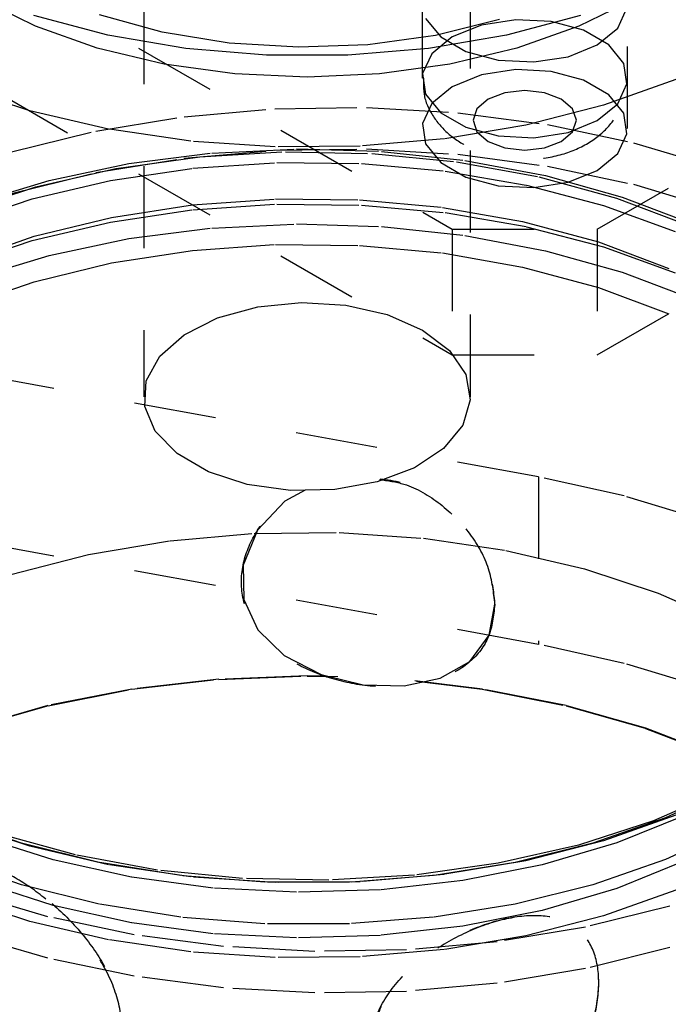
# Model space of a CAD drawing. Header units: inches. Extents: x 1907 to 2452, y -210 to -54.
# Tile 484 of 656: x 2001.153 to 2001.943, y -194.066 to -192.866. Entities that reach past the tile are written whole.
import ezdxf

# ---------------------------------------------------------------- set-up
doc = ezdxf.new("R2010")
doc.units = ezdxf.units.IN
doc.header["$LTSCALE"] = 0.5
doc.header["$MEASUREMENT"] = 0
doc.linetypes.add('HIDDEN', pattern=[0.225, 0.15, -0.075])
doc.layers.add('SID-M-H', color=4, linetype='HIDDEN')

msp = doc.modelspace()

# ---------------------------------------------------------------- linework, layer by layer
at = {"layer": 'SID-M-H'}
for p, q in [((1999.91207, -192.1006), (2001.67984, -193.12111)), ((2001.30412, -192.24434), (2001.30412, -193.32539)), ((2001.702, -193.32539), (2001.702, -192.24434)), ((1999.91207, -192.2537), (2001.67984, -193.27421)), ((2001.85661, -193.12111), (2003.09405, -192.40675)), ((2001.64323, -192.4373), (2001.64323, -192.99867)), ((2001.89323, -192.99867), (2001.89323, -192.4373)), ((2001.85661, -193.27421), (2003.09405, -192.55985)), ((2001.17214, -192.87386), (2001.10496, -192.84074)), ((2001.90116, -192.84074), (2001.83398, -192.87386)), ((2001.88151, -192.87607), (2001.89275, -192.85186)), ((2001.26018, -192.88477), (2001.16998, -192.86099)), ((2001.32652, -192.88097), (2001.25, -192.85987)), ((2001.64748, -192.86425), (2001.66583, -192.88696)), ((2001.73759, -192.86584), (2001.65959, -192.88506)), ((2001.75733, -192.86595), (2001.7154, -192.87244)), ((2001.83614, -192.86099), (2001.74594, -192.88477)), ((2001.80058, -192.86814), (2001.75733, -192.86595)), ((2001.83992, -192.87873), (2001.80058, -192.86814)), ((2001.24746, -192.90051), (2001.17214, -192.87386)), ((2001.40812, -192.89431), (2001.32652, -192.88097)), ((2001.7154, -192.87244), (2001.67984, -192.88681)), ((2001.83398, -192.87386), (2001.75866, -192.90051)), ((2001.87062, -192.89645), (2001.83992, -192.87873)), ((2001.85661, -192.8966), (2001.88151, -192.87607)), ((2001.35533, -192.9009), (2001.26018, -192.88477)), ((2001.65959, -192.88506), (2001.57708, -192.89638)), ((2001.74594, -192.88477), (2001.65079, -192.9009)), ((2001.67984, -192.88681), (2001.65494, -192.90734)), ((2001.66583, -192.88696), (2001.69653, -192.90468)), ((2001.32908, -192.92003), (2001.24746, -192.90051)), ((2001.45348, -192.90904), (2001.35533, -192.9009)), ((2001.49245, -192.8995), (2001.40812, -192.89431)), ((2001.57708, -192.89638), (2001.49245, -192.8995)), ((2001.65079, -192.9009), (2001.55264, -192.90904)), ((2001.75866, -192.90051), (2001.67704, -192.92003)), ((2001.69653, -192.90468), (2001.73587, -192.91527)), ((2001.82105, -192.91097), (2001.85661, -192.8966)), ((2001.88897, -192.91916), (2001.87062, -192.89645)), ((2001.55264, -192.90904), (2001.45348, -192.90904)), ((2001.65494, -192.90734), (2001.6437, -192.93155)), ((2001.73587, -192.91527), (2001.77912, -192.91746)), ((2001.77912, -192.91746), (2001.82105, -192.91097)), ((2001.41499, -192.93193), (2001.32908, -192.92003)), ((2001.67704, -192.92003), (2001.59113, -192.93193)), ((2001.75733, -192.92679), (2001.7154, -192.93327)), ((2001.80058, -192.92897), (2001.75733, -192.92679)), ((2001.83992, -192.93956), (2001.80058, -192.92897)), ((2001.89275, -192.94413), (2001.88897, -192.91916)), ((2001.50306, -192.93593), (2001.41499, -192.93193)), ((2001.59113, -192.93193), (2001.50306, -192.93593)), ((2001.6437, -192.93155), (2001.64748, -192.95652)), ((2001.7154, -192.93327), (2001.67984, -192.94765)), ((2001.87062, -192.95728), (2001.83992, -192.93956)), ((2001.95228, -192.93875), (2001.8641, -192.97006)), ((2001.16513, -192.9768), (2001.07519, -192.94721)), ((2001.67984, -192.94765), (2001.65494, -192.96818)), ((2001.76823, -192.9521), (2001.74412, -192.95486)), ((2001.79233, -192.95486), (2001.76823, -192.9521)), ((2001.88151, -192.96834), (2001.89275, -192.94413)), ((2001.64748, -192.95652), (2001.66583, -192.97923)), ((2001.72368, -192.96275), (2001.71002, -192.97455)), ((2001.74412, -192.95486), (2001.72368, -192.96275)), ((2001.81277, -192.96275), (2001.79233, -192.95486)), ((2001.82643, -192.97455), (2001.81277, -192.96275)), ((2001.88897, -192.98), (2001.87062, -192.95728)), ((2001.26111, -192.99921), (2001.16513, -192.9768)), ((2001.35324, -192.9841), (2001.46377, -192.97442)), ((2001.46377, -192.97442), (2001.57554, -192.97279)), ((2001.57554, -192.97279), (2001.68677, -192.97926)), ((2001.65494, -192.96818), (2001.6437, -192.99238)), ((2001.71002, -192.97455), (2001.70523, -192.98847)), ((2001.8641, -192.97006), (2001.76948, -192.99431)), ((2001.83123, -192.98847), (2001.82643, -192.97455)), ((2001.85661, -192.98887), (2001.88151, -192.96834)), ((2001.24567, -193.0017), (2001.35324, -192.9841)), ((2001.66583, -192.97923), (2001.69653, -192.99695)), ((2001.68677, -192.97926), (2001.79573, -192.99371)), ((2001.70523, -192.98847), (2001.71002, -193.00238)), ((2001.82105, -193.00324), (2001.85661, -192.98887)), ((2001.82643, -193.00238), (2001.83123, -192.98847)), ((2001.89275, -193.00496), (2001.88897, -192.98)), ((2001.14277, -193.02693), (2001.24567, -193.0017)), ((2001.3614, -193.01404), (2001.26111, -192.99921)), ((2001.6437, -192.99238), (2001.64748, -193.01735)), ((2001.76948, -192.99431), (2001.6701, -193.01106)), ((2001.69653, -192.99695), (2001.73587, -193.00754)), ((2001.79573, -192.99371), (2001.90071, -193.01592)), ((2001.6701, -193.01106), (2001.56774, -193.02001)), ((2001.71002, -193.00238), (2001.72368, -193.01418)), ((2001.73587, -193.00754), (2001.77912, -193.00973)), ((2001.77912, -193.00973), (2001.82105, -193.00324)), ((2001.81277, -193.01418), (2001.82643, -193.00238)), ((2001.88151, -193.02917), (2001.89275, -193.00496)), ((2001.35324, -193.03473), (2001.46377, -193.02504)), ((2001.46422, -193.02101), (2001.3614, -193.01404)), ((2001.38694, -193.02839), (2001.49011, -193.0234)), ((2001.46377, -193.02504), (2001.57554, -193.02342)), ((2001.56774, -193.02001), (2001.46422, -193.02101)), ((2001.49011, -193.0234), (2001.59351, -193.0264)), ((2001.57554, -193.02342), (2001.68677, -193.02988)), ((2001.64748, -193.01735), (2001.66583, -193.04006)), ((2001.72368, -193.01418), (2001.74412, -193.02207)), ((2001.74412, -193.02207), (2001.76823, -193.02483)), ((2001.76823, -193.02483), (2001.79233, -193.02207)), ((2001.79233, -193.02207), (2001.81277, -193.01418)), ((2001.90071, -193.01592), (2002.00004, -193.04554)), ((2001.24567, -193.05232), (2001.35324, -193.03473)), ((2001.2703, -193.04737), (2001.37233, -193.03302)), ((2001.28585, -193.04127), (2001.38694, -193.02839)), ((2001.37233, -193.03302), (2001.47679, -193.02682)), ((2001.47679, -193.02682), (2001.58174, -193.02889)), ((2001.58174, -193.02889), (2001.68523, -193.03919)), ((2001.59351, -193.0264), (2001.69529, -193.03732)), ((2001.68677, -193.02988), (2001.79573, -193.04433)), ((2001.69529, -193.03732), (2001.79365, -193.05598)), ((2001.85661, -193.0497), (2001.88151, -193.02917)), ((2001.17261, -193.06961), (2001.2703, -193.04737)), ((2001.18863, -193.06182), (2001.28585, -193.04127)), ((2001.26369, -193.06189), (2001.36365, -193.04702)), ((2001.36365, -193.04702), (2001.46618, -193.0401)), ((2001.46618, -193.0401), (2001.56939, -193.04126)), ((2001.56939, -193.04126), (2001.67137, -193.05047)), ((2001.66583, -193.04006), (2001.69653, -193.05778)), ((2001.68523, -193.03919), (2001.78533, -193.05753)), ((2001.79573, -193.04433), (2001.90071, -193.06654)), ((2001.82105, -193.06407), (2001.85661, -193.0497)), ((2001.09702, -193.08966), (2001.18863, -193.06182)), ((2001.14277, -193.07755), (2001.24567, -193.05232)), ((2001.16813, -193.08442), (2001.26369, -193.06189)), ((2001.67137, -193.05047), (2001.77026, -193.06756)), ((2001.69653, -193.05778), (2001.73587, -193.06837)), ((2001.78533, -193.05753), (2001.88016, -193.08357)), ((2001.79365, -193.05598), (2001.88682, -193.08204)), ((2001.08107, -193.09932), (2001.17261, -193.06961)), ((2001.73587, -193.06837), (2001.77912, -193.07056)), ((2001.77026, -193.06756), (2001.86423, -193.09222)), ((2001.77912, -193.07056), (2001.82105, -193.06407)), ((2001.90071, -193.06654), (2002.00004, -193.09616)), ((2001.07874, -193.11422), (2001.16813, -193.08442)), ((2001.36329, -193.09157), (2001.46472, -193.08438)), ((2001.46472, -193.08438), (2001.5669, -193.08541)), ((2001.5669, -193.08541), (2001.66784, -193.09464)), ((2001.88016, -193.08357), (2001.96797, -193.11681)), ((2001.88682, -193.08204), (2001.97314, -193.11504)), ((2001.26369, -193.11251), (2001.36365, -193.09765)), ((2001.26458, -193.10684), (2001.36329, -193.09157)), ((2001.36365, -193.09765), (2001.46618, -193.09073)), ((2001.46618, -193.09073), (2001.56939, -193.09188)), ((2001.56939, -193.09188), (2001.67137, -193.10109)), ((2001.66784, -193.09464), (2001.76557, -193.11189)), ((2001.86423, -193.09222), (2001.95156, -193.12399)), ((2001.17051, -193.12989), (2001.26458, -193.10684)), ((2001.67137, -193.10109), (2001.77026, -193.11818)), ((2001.16813, -193.13505), (2001.26369, -193.11251)), ((2001.28585, -193.13272), (2001.38694, -193.11984)), ((2001.38694, -193.11984), (2001.49011, -193.11485)), ((2001.49011, -193.11485), (2001.59351, -193.11785)), ((2001.59351, -193.11785), (2001.69529, -193.12877)), ((2001.67984, -193.12111), (2001.67984, -193.27421)), ((2001.67984, -193.12111), (2001.85661, -193.12111)), ((2001.76557, -193.11189), (2001.85818, -193.13682)), ((2001.77026, -193.11818), (2001.86423, -193.14284)), ((2001.85661, -193.12111), (2001.85661, -193.27421)), ((2001.08292, -193.16028), (2001.17051, -193.12989)), ((2001.18863, -193.15327), (2001.28585, -193.13272)), ((2001.69529, -193.12877), (2001.79365, -193.14743)), ((2001.07874, -193.16484), (2001.16813, -193.13505)), ((2001.36329, -193.1471), (2001.46472, -193.13991)), ((2001.46472, -193.13991), (2001.5669, -193.14094)), ((2001.5669, -193.14094), (2001.66784, -193.15016)), ((2001.85818, -193.13682), (2001.94389, -193.16895)), ((2001.86423, -193.14284), (2001.95156, -193.17462)), ((2001.09702, -193.18111), (2001.18863, -193.15327)), ((2001.26458, -193.16236), (2001.36329, -193.1471)), ((2001.66784, -193.15016), (2001.76557, -193.16741)), ((2001.79365, -193.14743), (2001.88682, -193.17349)), ((2001.17051, -193.18542), (2001.26458, -193.16236)), ((2001.76557, -193.16741), (2001.85818, -193.19235)), ((2001.88682, -193.17349), (2001.97314, -193.20649)), ((2001.08292, -193.2158), (2001.17051, -193.18542)), ((2001.85818, -193.19235), (2001.94389, -193.22448)), ((2001.39395, -193.22936), (2001.44288, -193.21593)), ((2001.44288, -193.21593), (2001.49627, -193.21062)), ((2001.49627, -193.21062), (2001.55016, -193.21381)), ((2001.55016, -193.21381), (2001.60056, -193.22529)), ((2001.35312, -193.24992), (2001.39395, -193.22936)), ((2001.60056, -193.22529), (2001.64373, -193.24419)), ((2001.78476, -193.42312), (2000.80333, -193.2441)), ((2001.32341, -193.27607), (2001.35312, -193.24992)), ((2001.64373, -193.24419), (2001.67647, -193.26911)), ((2001.30702, -193.30588), (2001.32341, -193.27607)), ((2001.67647, -193.26911), (2001.69634, -193.2982)), ((2001.67984, -193.27421), (2001.85661, -193.27421)), ((2001.69634, -193.2982), (2001.70188, -193.32931)), ((2001.30517, -193.33714), (2001.30702, -193.30588)), ((2001.31799, -193.36752), (2001.30517, -193.33714)), ((2001.70188, -193.32931), (2001.69268, -193.36014)), ((2001.69268, -193.36014), (2001.66941, -193.38838)), ((2001.34455, -193.39479), (2001.31799, -193.36752)), ((2001.38286, -193.4169), (2001.34455, -193.39479)), ((2001.66941, -193.38838), (2001.6338, -193.41195)), ((2001.43008, -193.43223), (2001.38286, -193.4169)), ((2001.6338, -193.41195), (2001.5885, -193.42911)), ((2001.48272, -193.43963), (2001.43008, -193.43223)), ((2001.5885, -193.42911), (2001.53686, -193.43857)), ((2001.78476, -193.42312), (2001.78476, -193.62725)), ((2001.88933, -193.44625), (2001.78476, -193.42312)), ((2001.50051, -193.43949), (2001.47572, -193.45265)), ((2001.53686, -193.43857), (2001.48272, -193.43963)), ((2001.78476, -193.62725), (2000.80333, -193.44823)), ((2001.47572, -193.45265), (2001.4426, -193.48805)), ((2001.98836, -193.47643), (2001.88933, -193.44625)), ((2001.33602, -193.50092), (2001.43838, -193.49196)), ((2001.4426, -193.48805), (2001.42506, -193.53075)), ((2001.43838, -193.49196), (2001.5419, -193.49096)), ((2001.5419, -193.49096), (2001.64472, -193.49794)), ((2001.23664, -193.51767), (2001.33602, -193.50092)), ((2001.64472, -193.49794), (2001.74501, -193.51276)), ((2001.14202, -193.54192), (2001.23664, -193.51767)), ((2001.74501, -193.51276), (2001.84099, -193.53517)), ((2001.42709, -193.52208), (2001.4269, -193.52277)), ((2001.42506, -193.53075), (2001.42579, -193.57266)), ((2001.84099, -193.53517), (2001.93093, -193.56477)), ((2001.93093, -193.56477), (2002.01324, -193.60102)), ((2001.42579, -193.57266), (2001.44288, -193.60958)), ((2001.72465, -193.61584), (2001.73185, -193.57843)), ((2001.44288, -193.60958), (2001.47493, -193.64068)), ((2001.7012, -193.64802), (2001.72465, -193.61584)), ((2001.88933, -193.65038), (2001.78476, -193.62725)), ((2001.47493, -193.64068), (2001.52001, -193.66393)), ((2001.66529, -193.66857), (2001.7012, -193.64802)), ((2001.98836, -193.68057), (2001.88933, -193.65038)), ((2001.39538, -193.66975), (2001.28953, -193.6819)), ((2001.2896, -193.68204), (2001.39541, -193.66989)), ((2001.50306, -193.66567), (2001.39538, -193.66975)), ((2001.39541, -193.66989), (2001.50306, -193.66582)), ((2001.52586, -193.66585), (2001.50306, -193.66567)), ((2001.50306, -193.66582), (2001.54038, -193.6663)), ((2001.52001, -193.66393), (2001.57146, -193.67654)), ((2001.62122, -193.67788), (2001.66529, -193.66857)), ((2001.71659, -193.6819), (2001.63409, -193.67172)), ((2001.63616, -193.67206), (2001.71652, -193.68204)), ((2001.28953, -193.6819), (2001.18735, -193.70192)), ((2001.18744, -193.70206), (2001.2896, -193.68204)), ((2001.57146, -193.67654), (2001.62122, -193.67788)), ((2001.71652, -193.68204), (2001.81868, -193.70206)), ((2001.81877, -193.70192), (2001.71659, -193.6819)), ((2001.18735, -193.70192), (2001.09056, -193.72948)), ((2001.09069, -193.7296), (2001.18744, -193.70206)), ((2001.81868, -193.70206), (2001.91544, -193.7296)), ((2001.91556, -193.72948), (2001.81877, -193.70192)), ((2001.91544, -193.7296), (2002.00514, -193.7642)), ((2002.00529, -193.76409), (2001.91556, -193.72948)), ((2002.00873, -193.80552), (2001.92505, -193.84215)), ((2002.0199, -193.80136), (2001.93955, -193.83877)), ((2001.15495, -193.86956), (2001.06657, -193.83877)), ((2001.93955, -193.83877), (2001.85117, -193.86956)), ((2001.95228, -193.83531), (2001.8641, -193.86662)), ((2001.96404, -193.83529), (2001.88033, -193.86913)), ((2001.16513, -193.87336), (2001.07519, -193.84377)), ((2001.92505, -193.84215), (2001.83351, -193.87186)), ((2002.0199, -193.85198), (2001.93955, -193.88939)), ((2001.19349, -193.88991), (2001.10411, -193.86131)), ((2001.2208, -193.88395), (2001.12596, -193.85791)), ((2001.24973, -193.89316), (2001.15495, -193.86956)), ((2001.26111, -193.89577), (2001.16513, -193.87336)), ((2001.83351, -193.87186), (2001.73582, -193.8941)), ((2001.85117, -193.86956), (2001.75639, -193.89316)), ((2001.8641, -193.86662), (2001.76948, -193.89087)), ((2001.88033, -193.86913), (2001.78927, -193.89591)), ((2001.15495, -193.92019), (2001.06657, -193.88939)), ((2001.2889, -193.91105), (2001.19349, -193.88991)), ((2001.32089, -193.90229), (2001.2208, -193.88395)), ((2001.93955, -193.88939), (2001.85117, -193.92019)), ((2001.34917, -193.90914), (2001.24973, -193.89316)), ((2001.3614, -193.9106), (2001.26111, -193.89577)), ((2001.73582, -193.8941), (2001.63379, -193.90846)), ((2001.75639, -193.89316), (2001.65695, -193.90914)), ((2001.76948, -193.89087), (2001.6701, -193.90762)), ((2001.78927, -193.89591), (2001.69265, -193.91512)), ((2001.96404, -193.89082), (2001.88033, -193.92465)), ((2001.38847, -193.92432), (2001.2889, -193.91105)), ((2001.42438, -193.91259), (2001.32089, -193.90229)), ((2001.45145, -193.91721), (2001.34917, -193.90914)), ((2001.46422, -193.91757), (2001.3614, -193.9106)), ((2001.52933, -193.91466), (2001.42438, -193.91259)), ((2001.63379, -193.90846), (2001.52933, -193.91466)), ((2001.65695, -193.90914), (2001.55467, -193.91721)), ((2001.6701, -193.90762), (2001.56774, -193.91657)), ((2001.19349, -193.94543), (2001.10411, -193.91683)), ((2001.24973, -193.94379), (2001.15495, -193.92019)), ((2001.49028, -193.92946), (2001.38847, -193.92432)), ((2001.55467, -193.91721), (2001.45145, -193.91721)), ((2001.56774, -193.91657), (2001.46422, -193.91757)), ((2001.69265, -193.91512), (2001.59233, -193.92638)), ((2001.85117, -193.92019), (2001.75639, -193.94379)), ((2001.88033, -193.92465), (2001.78927, -193.95144)), ((2001.16513, -193.96482), (2001.07519, -193.93522)), ((2001.18701, -193.95919), (2001.08746, -193.92982)), ((2001.59233, -193.92638), (2001.49028, -193.92946)), ((2001.95228, -193.92676), (2001.8641, -193.95807)), ((2001.2889, -193.96658), (2001.19349, -193.94543)), ((2001.34917, -193.95977), (2001.24973, -193.94379)), ((2001.75639, -193.94379), (2001.65695, -193.95977)), ((2001.94486, -193.94623), (2001.84215, -193.97172)), ((2001.29216, -193.98113), (2001.18701, -193.95919)), ((2001.45145, -193.96783), (2001.34917, -193.95977)), ((2001.65695, -193.95977), (2001.55467, -193.96783)), ((2001.78927, -193.95144), (2001.69265, -193.97064)), ((2001.8641, -193.95807), (2001.76948, -193.98232)), ((2001.26111, -193.98723), (2001.16513, -193.96482)), ((2001.38847, -193.97985), (2001.2889, -193.96658)), ((2001.55467, -193.96783), (2001.45145, -193.96783)), ((2001.69265, -193.97064), (2001.59233, -193.9819)), ((2001.84215, -193.97172), (2001.73472, -193.98959)), ((2001.18701, -194.00981), (2001.08746, -193.98045)), ((2001.40123, -193.9953), (2001.29216, -193.98113)), ((2001.49028, -193.98499), (2001.38847, -193.97985)), ((2001.59233, -193.9819), (2001.49028, -193.98499)), ((2001.76948, -193.98232), (2001.6701, -193.99907)), ((2001.3614, -194.00205), (2001.26111, -193.98723)), ((2001.51251, -194.00147), (2001.40123, -193.9953)), ((2001.73472, -193.98959), (2001.62426, -193.99956)), ((2001.94486, -193.99685), (2001.84215, -194.02235)), ((2001.29216, -194.03175), (2001.18701, -194.00981)), ((2001.46422, -194.00903), (2001.3614, -194.00205)), ((2001.56774, -194.00803), (2001.46422, -194.00903)), ((2001.62426, -193.99956), (2001.51251, -194.00147)), ((2001.6701, -193.99907), (2001.56774, -194.00803)), ((2001.40123, -194.04592), (2001.29216, -194.03175)), ((2001.84215, -194.02235), (2001.73472, -194.04022)), ((2001.51251, -194.0521), (2001.40123, -194.04592)), ((2001.73472, -194.04022), (2001.62426, -194.05019)), ((2001.62426, -194.05019), (2001.51251, -194.0521))]:
    msp.add_line(p, q, dxfattribs=at)
for points, knots in [([(2001.64472, -192.93726), (2001.64469, -192.94493), (2001.64461, -192.96275), (2001.65785, -192.98774), (2001.67855, -193.00949), (2001.70632, -193.02555), (2001.74062, -193.03542), (2001.77988, -193.03737), (2001.81839, -193.03019), (2001.85111, -193.01472), (2001.87534, -192.9925), (2001.89072, -192.96602), (2001.89199, -192.94682), (2001.89257, -192.93795)], [0, 0, 0, 0, 0.065495, 0.1520875, 0.236152, 0.3257376, 0.425142, 0.5306925, 0.6401598, 0.7426966, 0.8356749, 0.9240406, 1, 1, 1, 1]), ([(2001.59112, -193.42628), (2001.60122, -193.42768), (2001.62793, -193.43138), (2001.66714, -193.45505), (2001.70339, -193.49178), (2001.72727, -193.5362), (2001.73026, -193.56518), (2001.73169, -193.57903)], [0, 0, 0, 0, 0.1297508, 0.3430977, 0.5637304, 0.7915741, 1, 1, 1, 1]), ([(2001.73185, -193.57843), (2001.73032, -193.56402), (2001.72725, -193.53523), (2001.70331, -193.49103), (2001.66688, -193.45399), (2001.62735, -193.43017), (2001.60075, -193.42703), (2001.59192, -193.42599)], [0, 0, 0, 0, 0.2171776, 0.4340921, 0.6577561, 0.8863542, 1, 1, 1, 1]), ([(2001.73169, -193.57903), (2001.73015, -193.59252), (2001.72709, -193.61947), (2001.70314, -193.65018), (2001.6668, -193.67116), (2001.61941, -193.68062), (2001.56735, -193.67835), (2001.51714, -193.66547), (2001.47317, -193.64293), (2001.43969, -193.61098), (2001.42196, -193.57125), (2001.42263, -193.528), (2001.44076, -193.48719), (2001.46813, -193.45509), (2001.49266, -193.44374), (2001.50218, -193.43934)], [0, 0, 0, 0, 0.0780853, 0.1560756, 0.2365026, 0.3187116, 0.3983624, 0.4752847, 0.5531762, 0.6343115, 0.7163115, 0.795005, 0.871456, 0.9501223, 1, 1, 1, 1]), ([(2001.05598, -193.96626), (2001.05675, -193.9532), (2001.05829, -193.92711), (2001.0709, -193.90324), (2001.09178, -193.89299), (2001.12185, -193.89805), (2001.15836, -193.91694), (2001.19676, -193.94645), (2001.23287, -193.98403), (2001.26195, -194.02772), (2001.27794, -194.07383), (2001.27725, -194.11668), (2001.26119, -194.15159), (2001.2327, -194.1754), (2001.19557, -194.18415), (2001.15601, -194.17476), (2001.12033, -194.14853), (2001.09152, -194.10939), (2001.07073, -194.06139), (2001.05819, -194.01031), (2001.0567, -193.98049), (2001.05598, -193.96626)], [0, 0, 0, 0, 0.05189039, 0.10371791, 0.1571581, 0.2117772, 0.26470294, 0.31582284, 0.36758529, 0.42149516, 0.47597521, 0.52826648, 0.57907545, 0.63135202, 0.68577216, 0.73976451, 0.79152058, 0.84265375, 0.89552824, 0.95012175, 1, 1, 1, 1]), ([(2001.05673, -193.96583), (2001.0575, -193.98068), (2001.05903, -194.01035), (2001.07162, -194.06124), (2001.09249, -194.10971), (2001.12255, -194.14996), (2001.15906, -194.17531), (2001.19745, -194.18342), (2001.23357, -194.17485), (2001.26267, -194.15068), (2001.27868, -194.11399), (2001.278, -194.07076), (2001.26195, -194.02632), (2001.23345, -193.98338), (2001.19632, -193.94484), (2001.15676, -193.91501), (2001.12107, -193.89729), (2001.09227, -193.89281), (2001.07148, -193.9028), (2001.05894, -193.92689), (2001.05744, -193.95324), (2001.05673, -193.96583)], [0, 0, 0, 0, 0.0518831, 0.1037031, 0.1571421, 0.2117652, 0.2646885, 0.3157988, 0.3675532, 0.4214628, 0.475947, 0.5282342, 0.5790314, 0.6313006, 0.6857229, 0.7397182, 0.7914685, 0.8425913, 0.8954599, 0.9500564, 1, 1, 1, 1]), ([(2001.57947, -194.12098), (2001.58118, -194.13479), (2001.58461, -194.16239), (2001.61077, -194.19702), (2001.6487, -194.22083), (2001.69531, -194.22893), (2001.74304, -194.21894), (2001.78588, -194.19298), (2001.82092, -194.15456), (2001.84599, -194.10767), (2001.85869, -194.05894), (2001.85816, -194.01622), (2001.84536, -193.98388), (2001.82081, -193.96319), (2001.78481, -193.95532), (2001.74029, -193.96076), (2001.69308, -193.9778), (2001.64826, -194.00421), (2001.61053, -194.03874), (2001.58439, -194.07905), (2001.58106, -194.10743), (2001.57947, -194.12098)], [0, 0, 0, 0, 0.05188311, 0.1037031, 0.1571421, 0.21176519, 0.26468848, 0.31579884, 0.36755318, 0.42146281, 0.47594701, 0.52823424, 0.57903142, 0.63130058, 0.6857229, 0.73971816, 0.7914685, 0.84259127, 0.89545988, 0.95005642, 1, 1, 1, 1]), ([(2001.57995, -194.12153), (2001.58166, -194.10743), (2001.58509, -194.07925), (2001.61124, -194.03913), (2001.64917, -194.00421), (2001.69578, -193.97711), (2001.7435, -193.96067), (2001.78635, -193.9561), (2001.8214, -193.96384), (2001.84647, -193.98482), (2001.85917, -194.01889), (2001.85864, -194.06225), (2001.84582, -194.10928), (2001.82124, -194.15535), (2001.78523, -194.19477), (2001.7407, -194.22064), (2001.69348, -194.22919), (2001.64867, -194.22093), (2001.61096, -194.19747), (2001.58486, -194.16259), (2001.58153, -194.1348), (2001.57995, -194.12153)], [0, 0, 0, 0, 0.0518904, 0.1037179, 0.1571581, 0.2117772, 0.2647029, 0.3158228, 0.3675853, 0.4214952, 0.4759752, 0.5282665, 0.5790755, 0.631352, 0.6857722, 0.7397645, 0.7915206, 0.8426537, 0.8955282, 0.9501217, 1, 1, 1, 1])]:
    msp.add_open_spline(points, degree=3, knots=knots, dxfattribs=at)

doc.saveas('drawing.dxf')
